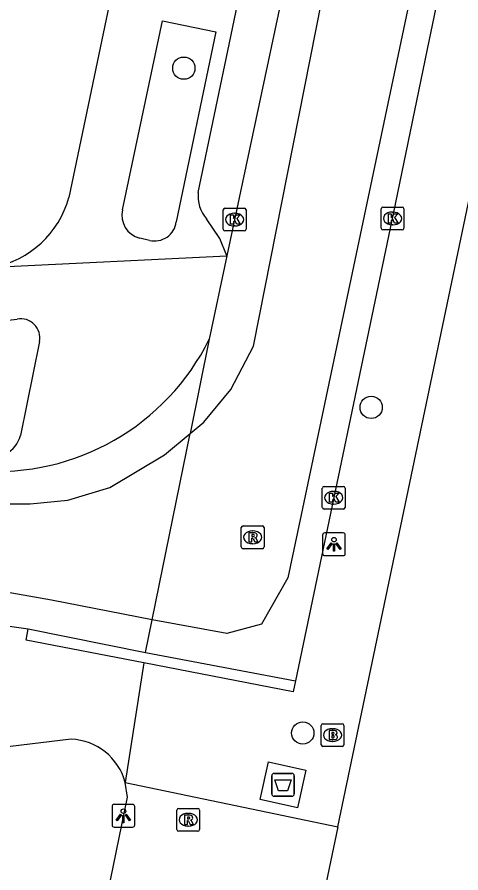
# Model space of a CAD drawing. Extents: x 163427 to 164190, y 380331 to 381641.
# Drawn here: x 163862.91 to 163882.41, y 380914.3 to 380951.89 of the extents above; entities that cross this region are included whole.
import ezdxf

# ---------------------------------------------------------------- set-up
doc = ezdxf.new("R2010")
doc.units = 0
for name, color, linetype in [('IMGEO_Afval_apart_plaats', 7, 'Continuous'), ('IMGEO_Boom', 7, 'Continuous'), ('IMGEO_Brandkraan', 7, 'Continuous'), ('IMGEO_Fietspad_gesloten', 7, 'Continuous'), ('IMGEO_Kolk', 7, 'Continuous'), ('IMGEO_Lichtpunt', 7, 'Continuous'), ('IMGEO_Rijbaan_lokaal_gesloten', 7, 'Continuous'), ('IMGEO_Rijbaan_lokaal_open', 7, 'Continuous'), ('IMGEO_Rioolput', 7, 'Continuous'), ('IMGEO_Voetpad_gesloten', 7, 'Continuous'), ('IMGEO_Voetpad_open', 7, 'Continuous')]:
    doc.layers.add(name, color=color, linetype=linetype)

msp = doc.modelspace()

# ---------------------------------------------------------------- linework, layer by layer
at = {"layer": 'IMGEO_Afval_apart_plaats'}
for p, q in [((163874.097, 380917.763), (163874.097, 380918.563)), ((163874.097, 380918.563), (163874.097, 380917.763)), ((163874.197, 380918.663), (163874.987, 380918.663)), ((163874.987, 380918.663), (163874.197, 380918.663)), ((163875.087, 380918.563), (163875.087, 380917.763)), ((163875.087, 380917.763), (163875.087, 380918.563)), ((163874.987, 380917.663), (163874.197, 380917.663)), ((163874.197, 380917.663), (163874.987, 380917.663))]:
    msp.add_line(p, q, dxfattribs=at)
msp.add_lwpolyline([(163874.24, 380918.377), (163874.944, 380918.377), (163874.795, 380917.907), (163874.389, 380917.907), (163874.24, 380918.377)], dxfattribs=at)
for centre, start, end in [((163874.197, 380918.563), 90, 180), ((163874.197, 380918.563), 90, 180), ((163874.987, 380918.563), 0, 90), ((163874.987, 380918.563), 360, 90), ((163874.197, 380917.763), 180, 270), ((163874.197, 380917.763), 180, 270), ((163874.987, 380917.763), 270, 0), ((163874.987, 380917.763), 270, 0)]:
    msp.add_arc(centre, 0.1, start, end, dxfattribs=at)
at = {"layer": 'IMGEO_Boom'}
for centre in [(163870.236, 380949.646), (163878.465, 380934.744), (163875.461, 380920.438)]:
    msp.add_circle(centre, 0.489, dxfattribs=at)
at = {"layer": 'IMGEO_Brandkraan'}
for p, q in [((163876.269, 380919.923), (163876.269, 380920.775)), ((163876.344, 380920.849), (163877.196, 380920.849)), ((163876.757, 380920.629), (163876.782, 380920.629)), ((163877.27, 380920.775), (163877.27, 380919.923)), ((163877.196, 380919.849), (163876.344, 380919.849)), ((163876.78, 380920.069), (163876.755, 380920.069))]:
    msp.add_line(p, q, dxfattribs=at)
for points in [[(163876.269, 380919.923), (163876.269, 380920.775)], [(163876.344, 380920.849), (163877.196, 380920.849)], [(163877.27, 380920.775), (163877.27, 380919.923)], [(163876.617, 380920.549), (163876.617, 380920.149), (163876.83, 380920.149)], [(163876.848, 380920.549), (163876.617, 380920.549)], [(163876.796, 380920.468), (163876.742, 380920.468), (163876.742, 380920.392)], [(163876.742, 380920.392), (163876.795, 380920.392)], [(163876.804, 380920.316), (163876.742, 380920.316), (163876.742, 380920.235)], [(163876.742, 380920.235), (163876.804, 380920.235)], [(163877.196, 380919.849), (163876.344, 380919.849)]]:
    msp.add_lwpolyline(points, dxfattribs=at)
for centre, radius, start, end in [((163876.346, 380920.773), 0.0765, 91.552, 178.448), ((163876.346, 380920.773), 0.0765, 91.552, 178.448), ((163877.194, 380920.773), 0.0765, 1.552, 88.448), ((163877.194, 380920.773), 0.0765, 1.552, 88.448), ((163876.797, 380920.43), 0.0379, 267.8285, 90.9355), ((163876.805, 380920.275), 0.0404, 269.8759, 90.5077), ((163876.852, 380920.404), 0.145, 59.4692, 91.5367), ((163876.877, 380920.451), 0.0922, 285.5137, 58.1501), ((163876.882, 380920.259), 0.105, 301.3115, 78.989), ((163876.346, 380919.925), 0.0765, 181.552, 268.448), ((163876.346, 380919.925), 0.0765, 181.552, 268.448), ((163876.836, 380920.4), 0.251, 268.6676, 293.5347), ((163877.194, 380919.925), 0.0765, 271.552, 358.448), ((163877.194, 380919.925), 0.0765, 271.552, 358.448)]:
    msp.add_arc(centre, radius, start, end, dxfattribs=at)
for centre, major_axis, ratio, start_param, end_param in [((163876.756, 380920.349), (-0.387, 0.002), 0.722429, 4.712389, 7.853982), ((163876.781, 380920.349), (-0.39, 0.002), 0.717154, 1.570796, 4.712389)]:
    msp.add_ellipse(centre, major_axis=major_axis, ratio=ratio, start_param=start_param, end_param=end_param, dxfattribs=at)
at = {"layer": 'IMGEO_Fietspad_gesloten'}
for points in [[(163859.174, 380925.622), (163863.403, 380925.015)], [(163863.403, 380925.015), (163868.546, 380923.98)]]:
    msp.add_lwpolyline(points, dxfattribs=at)
at = {"layer": 'IMGEO_Kolk'}
for p, q in [((163878.979, 380943.544), (163879.831, 380943.544)), ((163871.968, 380942.571), (163871.968, 380943.423)), ((163872.043, 380943.497), (163872.895, 380943.497)), ((163872.456, 380943.277), (163872.481, 380943.277)), ((163872.969, 380943.423), (163872.969, 380942.571)), ((163878.904, 380942.618), (163878.904, 380943.47)), ((163879.392, 380943.324), (163879.417, 380943.324)), ((163879.905, 380943.47), (163879.905, 380942.618)), ((163879.415, 380942.764), (163879.39, 380942.764)), ((163872.895, 380942.497), (163872.043, 380942.497)), ((163872.479, 380942.717), (163872.454, 380942.717)), ((163879.831, 380942.544), (163878.979, 380942.544)), ((163876.32, 380930.35), (163876.32, 380931.202)), ((163876.395, 380931.276), (163877.247, 380931.276)), ((163877.321, 380931.202), (163877.321, 380930.35)), ((163876.808, 380931.056), (163876.833, 380931.056)), ((163876.831, 380930.496), (163876.806, 380930.496)), ((163877.247, 380930.276), (163876.395, 380930.276))]:
    msp.add_line(p, q, dxfattribs=at)
for points in [[(163878.979, 380943.544), (163879.831, 380943.544)], [(163871.968, 380942.571), (163871.968, 380943.423)], [(163872.043, 380943.497), (163872.895, 380943.497)], [(163872.289, 380943.197), (163872.412, 380943.197), (163872.412, 380943.046), (163872.542, 380943.197), (163872.706, 380943.197), (163872.56, 380943.046), (163872.713, 380942.797), (163872.561, 380942.797), (163872.476, 380942.961), (163872.412, 380942.894), (163872.412, 380942.797), (163872.289, 380942.797), (163872.289, 380943.197)], [(163872.969, 380943.423), (163872.969, 380942.571)], [(163878.904, 380942.618), (163878.904, 380943.47)], [(163879.225, 380943.244), (163879.348, 380943.244), (163879.348, 380943.093), (163879.478, 380943.244), (163879.642, 380943.244), (163879.496, 380943.093), (163879.649, 380942.844), (163879.497, 380942.844), (163879.412, 380943.008), (163879.348, 380942.941), (163879.348, 380942.844), (163879.225, 380942.844), (163879.225, 380943.244)], [(163879.905, 380943.47), (163879.905, 380942.618)], [(163872.895, 380942.497), (163872.043, 380942.497)], [(163879.831, 380942.544), (163878.979, 380942.544)], [(163876.32, 380930.35), (163876.32, 380931.202)], [(163876.395, 380931.276), (163877.247, 380931.276)], [(163877.321, 380931.202), (163877.321, 380930.35)], [(163876.641, 380930.976), (163876.764, 380930.976), (163876.764, 380930.825), (163876.894, 380930.976), (163877.058, 380930.976), (163876.912, 380930.825), (163877.065, 380930.576), (163876.913, 380930.576), (163876.828, 380930.74), (163876.764, 380930.673), (163876.764, 380930.576), (163876.641, 380930.576), (163876.641, 380930.976)], [(163877.247, 380930.276), (163876.395, 380930.276)]]:
    msp.add_lwpolyline(points, dxfattribs=at)
for centre, start, end in [((163878.981, 380943.468), 91.552, 178.448), ((163878.981, 380943.468), 91.552, 178.448), ((163879.829, 380943.468), 1.552, 88.448), ((163879.829, 380943.468), 1.552, 88.448), ((163872.045, 380943.421), 91.552, 178.448), ((163872.045, 380943.421), 91.552, 178.448), ((163872.893, 380943.421), 1.552, 88.448), ((163872.893, 380943.421), 1.552, 88.448), ((163872.045, 380942.573), 181.552, 268.448), ((163872.045, 380942.573), 181.552, 268.448), ((163872.893, 380942.573), 271.552, 358.448), ((163872.893, 380942.573), 271.552, 358.448), ((163878.981, 380942.62), 181.552, 268.448), ((163878.981, 380942.62), 181.552, 268.448), ((163879.829, 380942.62), 271.552, 358.448), ((163879.829, 380942.62), 271.552, 358.448), ((163876.397, 380931.2), 91.552, 178.448), ((163876.397, 380931.2), 91.552, 178.448), ((163877.245, 380931.2), 1.552, 88.448), ((163877.245, 380931.2), 1.552, 88.448), ((163876.397, 380930.352), 181.552, 268.448), ((163876.397, 380930.352), 181.552, 268.448), ((163877.245, 380930.352), 271.552, 358.448), ((163877.245, 380930.352), 271.552, 358.448)]:
    msp.add_arc(centre, 0.0765, start, end, dxfattribs=at)
for centre, major_axis, ratio, start_param, end_param in [((163872.455, 380942.997), (-0.387, 0.002), 0.722429, 4.712389, 7.853982), ((163872.48, 380942.997), (-0.39, 0.002), 0.717154, 1.570796, 4.712389), ((163879.391, 380943.044), (-0.387, 0.002), 0.722429, 4.712389, 7.853982), ((163879.416, 380943.044), (-0.39, 0.002), 0.717154, 1.570796, 4.712389), ((163876.807, 380930.776), (-0.387, 0.002), 0.722429, 4.712389, 7.853982), ((163876.832, 380930.776), (-0.39, 0.002), 0.717154, 1.570796, 4.712389)]:
    msp.add_ellipse(centre, major_axis=major_axis, ratio=ratio, start_param=start_param, end_param=end_param, dxfattribs=at)
at = {"layer": 'IMGEO_Lichtpunt'}
for p, q in [((163877.235, 380929.229), (163876.427, 380929.229)), ((163877.235, 380929.229), (163876.427, 380929.229)), ((163876.333, 380929.134), (163876.333, 380928.327)), ((163876.333, 380929.134), (163876.333, 380928.327)), ((163877.329, 380928.327), (163877.329, 380929.134)), ((163877.329, 380928.327), (163877.329, 380929.134)), ((163876.427, 380928.233), (163877.235, 380928.233)), ((163876.427, 380928.233), (163877.235, 380928.233)), ((163867.083, 380917.206), (163867.083, 380916.399)), ((163867.083, 380917.206), (163867.083, 380916.399)), ((163867.985, 380917.301), (163867.177, 380917.301)), ((163867.985, 380917.301), (163867.177, 380917.301)), ((163868.079, 380916.399), (163868.079, 380917.206)), ((163868.079, 380916.399), (163868.079, 380917.206)), ((163867.177, 380916.305), (163867.985, 380916.305)), ((163867.177, 380916.305), (163867.985, 380916.305))]:
    msp.add_line(p, q, dxfattribs=at)
for points in [[(163876.707, 380928.798), (163876.746, 380928.77), (163876.558, 380928.508), (163876.52, 380928.535), (163876.707, 380928.798)], [(163876.809, 380928.75), (163876.856, 380928.75), (163876.856, 380928.428), (163876.809, 380928.428), (163876.809, 380928.75)], [(163876.919, 380928.77), (163876.957, 380928.797), (163877.144, 380928.535), (163877.105, 380928.507), (163876.919, 380928.77)], [(163867.457, 380916.87), (163867.496, 380916.842), (163867.308, 380916.58), (163867.27, 380916.607), (163867.457, 380916.87)], [(163867.669, 380916.842), (163867.707, 380916.869), (163867.894, 380916.607), (163867.855, 380916.579), (163867.669, 380916.842)], [(163867.559, 380916.822), (163867.606, 380916.822), (163867.606, 380916.5), (163867.559, 380916.5), (163867.559, 380916.822)]]:
    msp.add_lwpolyline(points, dxfattribs=at)
for centre in [(163876.832, 380928.932), (163867.582, 380917.004)]:
    msp.add_circle(centre, 0.0994, dxfattribs=at)
for centre, start, end in [((163876.427, 380929.134), 90, 180), ((163876.427, 380929.134), 90, 180), ((163877.235, 380929.134), 0, 90), ((163877.235, 380929.134), 0, 90), ((163876.427, 380928.327), 180, 270), ((163876.427, 380928.327), 180, 270), ((163877.235, 380928.327), 270, 0), ((163877.235, 380928.327), 270, 360), ((163867.177, 380917.206), 90, 180), ((163867.177, 380917.206), 90, 180), ((163867.985, 380917.206), 0, 90), ((163867.985, 380917.206), 0, 90), ((163867.177, 380916.399), 180, 270), ((163867.177, 380916.399), 180, 270), ((163867.985, 380916.399), 270, 0), ((163867.985, 380916.399), 270, 360)]:
    msp.add_arc(centre, 0.0946, start, end, dxfattribs=at)
at = {"layer": 'IMGEO_Rijbaan_lokaal_gesloten'}
for points in [[(163871.353, 380937.742), (163870.508, 380933.6)], [(163814.368, 380928.082), (163814.492, 380926.796), (163839.131, 380929.6), (163848.994, 380930.613), (163854.347, 380930.76), (163857.129, 380930.76), (163860.206, 380930.549), (163862.442, 380930.507), (163863.493, 380930.507), (163865.137, 380930.676), (163866.992, 380931.224), (163869.394, 380932.657), (163870.508, 380933.6)], [(163868.839, 380925.415), (163870.508, 380933.6)], [(163868.839, 380925.415), (163864.416, 380926.273), (163861.674, 380926.755), (163860.332, 380926.988), (163857.627, 380927.192), (163854.666, 380927.243), (163850.072, 380927.013), (163838.639, 380925.686), (163814.648, 380922.928), (163796.579, 380920.681), (163765.443, 380917.107), (163748.701, 380915.881), (163736.043, 380915.269), (163715.728, 380914.962), (163682.084, 380914.454)]]:
    msp.add_lwpolyline(points, dxfattribs=at)
msp.add_arc((163861.993, 380942.366), 10.44, 265.8454, 333.7078, dxfattribs=at)
at = {"layer": 'IMGEO_Rijbaan_lokaal_open'}
for points in [[(163870.508, 380933.6), (163871.122, 380934.091), (163872.302, 380935.525), (163873.3, 380937.44), (163877.536, 380958.937), (163886.431, 381000.422), (163887.168, 381003.975), (163887.972, 381006.053), (163891.389, 381012.622), (163909.614, 381043.056), (163914.505, 381051.301), (163918.19, 381057.2), (163919.297, 381058.795)], [(163921.501, 381055.887), (163917.721, 381049.86), (163902.377, 381023.75), (163895.208, 381011.818), (163892.059, 381006.187), (163890.987, 381003.841), (163890.009, 380999.579), (163886.502, 380982.789), (163875.39, 380930.027), (163874.806, 380927.256), (163873.655, 380925.227), (163872.124, 380924.818), (163868.839, 380925.415)], [(163884.686, 381000.503), (163884.581, 381000), (163872.13, 380941.399)], [(163886.682, 380977.995), (163883.139, 380961.124), (163880.93, 380950.483), (163879.435, 380943.25), (163875.141, 380922.738)], [(163872.13, 380941.399), (163871.353, 380937.742)], [(163868.546, 380923.98), (163868.839, 380925.415)], [(163868.546, 380923.98), (163875.141, 380922.738)], [(163862.607, 380892.458), (163867.757, 380917.623), (163867.664, 380918.263)], [(163867.664, 380918.263), (163877.003, 380916.322)], [(163877.003, 380916.322), (163871.593, 380890.532)]]:
    msp.add_lwpolyline(points, dxfattribs=at)
at = {"layer": 'IMGEO_Rioolput'}
for p, q in [((163872.761, 380928.612), (163872.761, 380929.464)), ((163872.836, 380929.538), (163873.688, 380929.538)), ((163873.249, 380929.318), (163873.274, 380929.318)), ((163873.762, 380929.464), (163873.762, 380928.612)), ((163873.688, 380928.538), (163872.836, 380928.538)), ((163873.272, 380928.758), (163873.247, 380928.758)), ((163869.929, 380916.202), (163869.929, 380917.054)), ((163870.004, 380917.128), (163870.856, 380917.128)), ((163870.417, 380916.908), (163870.442, 380916.908)), ((163870.93, 380917.054), (163870.93, 380916.202)), ((163870.856, 380916.128), (163870.004, 380916.128)), ((163870.44, 380916.348), (163870.415, 380916.348))]:
    msp.add_line(p, q, dxfattribs=at)
for points in [[(163872.761, 380928.612), (163872.761, 380929.464)], [(163872.836, 380929.538), (163873.688, 380929.538)], [(163873.35, 380929.236), (163873.098, 380929.238), (163873.098, 380928.838)], [(163873.762, 380929.464), (163873.762, 380928.612)], [(163873.098, 380928.838), (163873.222, 380928.838), (163873.222, 380929), (163873.233, 380929)], [(163873.276, 380929.157), (163873.222, 380929.157), (163873.222, 380929.076)], [(163873.222, 380929.076), (163873.274, 380929.076)], [(163873.28, 380928.971), (163873.351, 380928.838), (163873.491, 380928.838), (163873.426, 380928.964)], [(163873.688, 380928.538), (163872.836, 380928.538)], [(163869.929, 380916.202), (163869.929, 380917.054)], [(163870.004, 380917.128), (163870.856, 380917.128)], [(163870.518, 380916.826), (163870.266, 380916.828), (163870.266, 380916.428)], [(163870.93, 380917.054), (163870.93, 380916.202)], [(163870.266, 380916.428), (163870.39, 380916.428), (163870.39, 380916.59), (163870.401, 380916.59)], [(163870.444, 380916.747), (163870.39, 380916.747), (163870.39, 380916.666)], [(163870.39, 380916.666), (163870.442, 380916.666)], [(163870.448, 380916.561), (163870.519, 380916.428), (163870.659, 380916.428), (163870.594, 380916.554)], [(163870.856, 380916.128), (163870.004, 380916.128)]]:
    msp.add_lwpolyline(points, dxfattribs=at)
for centre, radius, start, end in [((163872.838, 380929.462), 0.0765, 91.552, 178.448), ((163872.838, 380929.462), 0.0765, 91.552, 178.448), ((163873.349, 380929.126), 0.109, 350.3612, 89.416), ((163873.686, 380929.462), 0.0765, 1.552, 88.448), ((163873.686, 380929.462), 0.0765, 1.552, 88.448), ((163873.232, 380928.947), 0.0533, 26.0293, 88.6989), ((163873.258, 380929.265), 0.19, 274.7715, 282.9687), ((163873.282, 380929.061), 0.0964, 77.0061, 93.1865), ((163873.296, 380929.118), 0.0378, 276.6634, 79.6772), ((163873.347, 380929.126), 0.112, 277.5842, 350.9817), ((163873.331, 380928.911), 0.108, 29.5134, 73.7905), ((163872.838, 380928.614), 0.0765, 181.552, 268.448), ((163872.838, 380928.614), 0.0765, 181.552, 268.448), ((163873.686, 380928.614), 0.0765, 271.552, 358.448), ((163873.686, 380928.614), 0.0765, 271.552, 358.448), ((163870.006, 380917.052), 0.0765, 91.552, 178.448), ((163870.006, 380917.052), 0.0765, 91.552, 178.448), ((163870.517, 380916.716), 0.109, 350.3612, 89.416), ((163870.854, 380917.052), 0.0765, 1.552, 88.448), ((163870.854, 380917.052), 0.0765, 1.552, 88.448), ((163870.4, 380916.537), 0.0533, 26.0293, 88.6989), ((163870.426, 380916.855), 0.19, 274.7715, 282.9687), ((163870.45, 380916.651), 0.0964, 77.0061, 93.1865), ((163870.464, 380916.708), 0.0378, 276.6634, 79.6772), ((163870.515, 380916.716), 0.112, 277.5842, 350.9817), ((163870.499, 380916.501), 0.108, 29.5134, 73.7905), ((163870.006, 380916.204), 0.0765, 181.552, 268.448), ((163870.006, 380916.204), 0.0765, 181.552, 268.448), ((163870.854, 380916.204), 0.0765, 271.552, 358.448), ((163870.854, 380916.204), 0.0765, 271.552, 358.448)]:
    msp.add_arc(centre, radius, start, end, dxfattribs=at)
for centre, major_axis, ratio, start_param, end_param in [((163873.248, 380929.038), (-0.387, 0.002), 0.722429, 4.712389, 7.853982), ((163873.273, 380929.038), (-0.39, 0.002), 0.717154, 1.570796, 4.712389), ((163870.416, 380916.628), (-0.387, 0.002), 0.722429, 4.712389, 7.853982), ((163870.441, 380916.628), (-0.39, 0.002), 0.717154, 1.570796, 4.712389)]:
    msp.add_ellipse(centre, major_axis=major_axis, ratio=ratio, start_param=start_param, end_param=end_param, dxfattribs=at)
at = {"layer": 'IMGEO_Voetpad_gesloten'}
msp.add_lwpolyline([(163875.596, 380918.812), (163875.232, 380917.154), (163873.589, 380917.515), (163873.953, 380919.173), (163875.596, 380918.812)], dxfattribs=at)
at = {"layer": 'IMGEO_Voetpad_open'}
for points in [[(163878.606, 381007.454), (163878.337, 381006.181), (163877.694, 381003.139), (163876.92, 381000), (163865.188, 380943.961)], [(163870.868, 380944.192), (163872.298, 380951.042), (163873.372, 380956.191), (163874.398, 380961.105), (163875.471, 380966.247), (163876.5, 380971.174), (163877.571, 380976.307), (163878.745, 380981.931), (163879.813, 380987.049), (163880.747, 380991.523), (163881.824, 380996.682), (163882.033, 380997.683)], [(163867.541, 380943.42), (163869.297, 380951.731), (163871.635, 380951.237)], [(163871.635, 380951.237), (163869.904, 380942.901)], [(163877.003, 380916.322), (163882.796, 380944.027)], [(163872.13, 380941.399), (163871.818, 380942.17), (163871.235, 380943.025)], [(163868.725, 380942.084), (163868.3, 380942.183)], [(163861.874, 380940.9), (163872.13, 380941.399)], [(163813.173, 380932.845), (163841.051, 380936.167), (163862.913, 380938.625)], [(163863.899, 380937.634), (163863.056, 380933.512)], [(163868.475, 380923.523), (163863.308, 380924.525), (163863.403, 380925.015)], [(163868.475, 380923.523), (163867.664, 380918.263)], [(163875.141, 380922.738), (163875.046, 380922.248), (163868.475, 380923.523)], [(163865.283, 380920.164), (163783.893, 380910.325)]]:
    msp.add_lwpolyline(points, dxfattribs=at)
for centre, radius, start, end in [((163861.051, 380945.115), 4.294, 281.0424, 344.4123), ((163872.38, 380944.026), 1.521, 173.7457, 221.1691), ((163868.544, 380943.184), 1.031, 166.7759, 256.2891), ((163868.953, 380943.013), 0.957, 256.1893, 353.2516), ((163863.066, 380937.791), 0.848, 349.3165, 100.3937), ((163861.832, 380933.816), 1.261, 248.6909, 346.0626), ((163865.189, 380917.605), 2.561, 14.8965, 87.8954)]:
    msp.add_arc(centre, radius, start, end, dxfattribs=at)

doc.saveas('drawing.dxf')
